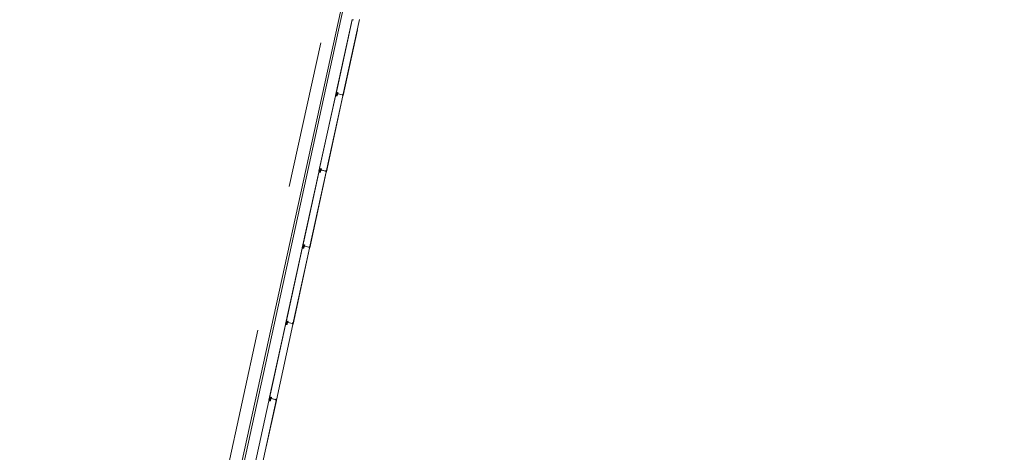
# Model space of a CAD drawing. Header units: metres. Extents: x 233012 to 233264, y 553571 to 554014.
# Tile 272 of 313: x 233083 to 233097, y 553946 to 553952. Entities that reach past the tile are written whole.
import ezdxf

# ---------------------------------------------------------------- set-up
doc = ezdxf.new("R2010")
doc.units = ezdxf.units.M
doc.linetypes.add('NLCS-HIDDEN', pattern=[4, 2, -2])
for name, color, linetype, lineweight in [('A-N---NPP', 251, 'NLCS-HIDDEN', 9), ('A-NA23_vloer', 252, 'Continuous', 0), ('A-NL$1B_3D-modellen_algemeen', 252, 'Continuous', 5), ('A-NL$1B_3D-modellen_algemeen-drsn', 252, 'Continuous', 5)]:
    doc.layers.add(name, color=color, linetype=linetype, lineweight=lineweight)

# ---------------------------------------------------------------- blocks, each defined once
blk = doc.blocks.new('NLRS_41_GM_WPB_waterslag_gen_mie - waterslag-5560876-01_Situatie')
at = {"layer": 'A-NL$1B_3D-modellen_algemeen'}
blk.add_line((23.275, -0.279), (-23.275, -0.279), dxfattribs=at)

msp = doc.modelspace()

# ---------------------------------------------------------------- linework, layer by layer
at = {"layer": 'A-N---NPP', "flags": 128}
msp.add_lwpolyline([(233208.526, 553888.618), (233228.609, 553980.395), (233099.954, 554008.548), (233025.404, 553667.867), (233154.055, 553639.689), (233189.361, 553801.036), (233206.475, 553797.378), (233225.622, 553884.877)], close=True, dxfattribs=at)
at = {"layer": 'A-NA23_vloer', "flags": 128}
msp.add_lwpolyline([(233189.73, 553676.511), (233188.662, 553671.627), (233028.961, 553706.574), (233096.334, 554014.459), (233264.258, 553977.712), (233263.934, 553967.325), (233258.935, 553967.43), (233259.131, 553973.716), (233100.149, 554008.505), (233034.914, 553710.389), (233189.73, 553676.511)], dxfattribs=at)
at = {"layer": 'A-NL$1B_3D-modellen_algemeen-drsn'}
for p, q in [((233087.907, 553951.859), (233087.682, 553950.829)), ((233087.684, 553950.833), (233087.907, 553951.855)), ((233088.009, 553951.86), (233087.783, 553950.828)), ((233087.911, 553951.858), (233087.927, 553951.858)), ((233087.784, 553950.828), (233087.979, 553951.719)), ((233087.681, 553950.823), (233087.455, 553949.794)), ((233087.681, 553950.819), (233087.457, 553949.798)), ((233087.556, 553949.793), (233087.782, 553950.824)), ((233087.557, 553949.793), (233087.783, 553950.824)), ((233087.7, 553950.824), (233087.681, 553950.823)), ((233087.7, 553950.823), (233087.684, 553950.822)), ((233087.696, 553950.845), (233087.693, 553950.828)), ((233087.694, 553950.828), (233087.697, 553950.844)), ((233087.701, 553950.85), (233087.704, 553950.867)), ((233087.702, 553950.85), (233087.705, 553950.867)), ((233087.705, 553950.862), (233087.702, 553950.851)), ((233087.707, 553950.844), (233087.702, 553950.826)), ((233087.703, 553950.851), (233087.706, 553950.862)), ((233087.703, 553950.826), (233087.708, 553950.844)), ((233087.776, 553950.837), (233087.712, 553950.851)), ((233087.715, 553950.865), (233087.713, 553950.853)), ((233087.716, 553950.865), (233087.714, 553950.852)), ((233087.714, 553950.851), (233087.775, 553950.838)), ((233087.781, 553950.841), (233087.781, 553950.829)), ((233087.782, 553950.829), (233087.782, 553950.841)), ((233087.474, 553949.815), (233087.478, 553949.832)), ((233087.475, 553949.815), (233087.479, 553949.832)), ((233087.478, 553949.826), (233087.476, 553949.816)), ((233087.477, 553949.815), (233087.479, 553949.826)), ((233087.488, 553949.83), (233087.486, 553949.817)), ((233087.489, 553949.83), (233087.487, 553949.817)), ((233087.454, 553949.788), (233087.229, 553948.758)), ((233087.231, 553948.762), (233087.454, 553949.784)), ((233087.33, 553948.757), (233087.556, 553949.789)), ((233087.331, 553948.757), (233087.556, 553949.788)), ((233087.473, 553949.788), (233087.454, 553949.788)), ((233087.458, 553949.787), (233087.473, 553949.787)), ((233087.47, 553949.809), (233087.466, 553949.793)), ((233087.467, 553949.792), (233087.471, 553949.809)), ((233087.48, 553949.809), (233087.476, 553949.79)), ((233087.477, 553949.79), (233087.481, 553949.809)), ((233087.549, 553949.802), (233087.486, 553949.816)), ((233087.488, 553949.815), (233087.548, 553949.802)), ((233087.554, 553949.806), (233087.554, 553949.793)), ((233087.555, 553949.793), (233087.555, 553949.806)), ((233087.329, 553948.753), (233087.103, 553947.722)), ((233087.104, 553947.722), (233087.33, 553948.753)), ((233087.247, 553948.753), (233087.227, 553948.752)), ((233087.243, 553948.774), (233087.239, 553948.757)), ((233087.24, 553948.757), (233087.244, 553948.773)), ((233087.251, 553948.796), (233087.247, 553948.779)), ((233087.248, 553948.779), (233087.252, 553948.796)), ((233087.252, 553948.791), (233087.249, 553948.78)), ((233087.253, 553948.773), (233087.249, 553948.755)), ((233087.253, 553948.791), (233087.25, 553948.78)), ((233087.25, 553948.755), (233087.254, 553948.773)), ((233087.323, 553948.766), (233087.259, 553948.78)), ((233087.261, 553948.794), (233087.26, 553948.782)), ((233087.261, 553948.781), (233087.262, 553948.794)), ((233087.261, 553948.78), (233087.321, 553948.767)), ((233087.328, 553948.77), (233087.327, 553948.758)), ((233087.329, 553948.77), (233087.328, 553948.758)), ((233087.227, 553948.752), (233087.002, 553947.723)), ((233087.228, 553948.748), (233087.004, 553947.727)), ((233087.247, 553948.752), (233087.231, 553948.751)), ((233087.001, 553947.717), (233086.776, 553946.687)), ((233086.777, 553946.691), (233087.001, 553947.713)), ((233086.877, 553946.686), (233087.102, 553947.718)), ((233086.878, 553946.686), (233087.103, 553947.717)), ((233087.02, 553947.717), (233087.001, 553947.717)), ((233087.004, 553947.716), (233087.02, 553947.716)), ((233087.013, 553947.722), (233087.016, 553947.738)), ((233087.014, 553947.721), (233087.017, 553947.738)), ((233087.024, 553947.761), (233087.021, 553947.744)), ((233087.022, 553947.744), (233087.025, 553947.761)), ((233087.025, 553947.755), (233087.023, 553947.745)), ((233087.027, 553947.738), (233087.023, 553947.719)), ((233087.026, 553947.755), (233087.024, 553947.744)), ((233087.024, 553947.719), (233087.028, 553947.738)), ((233087.096, 553947.731), (233087.032, 553947.745)), ((233087.035, 553947.759), (233087.033, 553947.746)), ((233087.034, 553947.746), (233087.036, 553947.759)), ((233087.035, 553947.744), (233087.095, 553947.731)), ((233087.101, 553947.735), (233087.101, 553947.722)), ((233087.102, 553947.722), (233087.102, 553947.735)), ((233086.774, 553946.681), (233086.549, 553945.652)), ((233086.774, 553946.677), (233086.551, 553945.656)), ((233086.876, 553946.682), (233086.65, 553945.651)), ((233086.739, 553946.053), (233086.877, 553946.682)), ((233086.794, 553946.682), (233086.774, 553946.681)), ((233086.794, 553946.681), (233086.778, 553946.68)), ((233086.786, 553946.686), (233086.79, 553946.703)), ((233086.787, 553946.686), (233086.791, 553946.702)), ((233086.798, 553946.725), (233086.794, 553946.708)), ((233086.795, 553946.708), (233086.799, 553946.725)), ((233086.798, 553946.72), (233086.796, 553946.709)), ((233086.8, 553946.702), (233086.796, 553946.684)), ((233086.799, 553946.72), (233086.797, 553946.709)), ((233086.797, 553946.684), (233086.801, 553946.702)), ((233086.869, 553946.695), (233086.806, 553946.709)), ((233086.808, 553946.723), (233086.807, 553946.711)), ((233086.809, 553946.723), (233086.808, 553946.71)), ((233086.808, 553946.709), (233086.868, 553946.696)), ((233086.874, 553946.699), (233086.874, 553946.687)), ((233086.875, 553946.699), (233086.875, 553946.687))]:
    msp.add_line(p, q, dxfattribs=at)
for centre, major_axis, start_param, end_param in [((233087.911, 553951.854), (0.00298, 0.00267), 0.931354, 2.19532), ((233087.911, 553951.854), (0.00203, -0.00344), 2.699863, 3.963829), ((233087.685, 553950.818), (0.00298, 0.00267), 0.931354, 2.19532), ((233087.685, 553950.818), (0.00203, -0.00344), 2.699863, 3.963829), ((233087.688, 553950.832), (0.0042, 0.00007), 2.909966, 4.217373), ((233087.688, 553950.832), (0.00345, -0.0024), 3.534291, 4.841698), ((233087.69, 553950.829), (0.00151, -0.00282), 5.313654, 7.14784), ((233087.69, 553950.829), (0.0017, -0.0014), 4.924274, 6.758459), ((233087.69, 553950.829), (0.00081, -0.00205), 5.42827, 7.262456), ((233087.7, 553950.844), (0.00188, -0.00295), 3.371735, 3.930592), ((233087.7, 553950.844), (-0.00016, -0.0035), 3.985195, 4.544052), ((233087.7, 553950.844), (0.00108, -0.00225), 3.490623, 4.04948), ((233087.698, 553950.851), (0.00189, -0.00113), 6.046079, 6.604935), ((233087.698, 553950.851), (0.00144, -0.00166), 0.083893, 0.64275), ((233087.7, 553950.826), (0.00225, 0.00108), 4.29038, 5.620278), ((233087.7, 553950.826), (0.00143, -0.0032), 5.888446, 7.218344), ((233087.7, 553950.826), (0.00275, 0.00217), 4.069193, 5.39909), ((233087.698, 553950.851), (0.00315, -0.00056), 5.686243, 6.2451), ((233087.705, 553950.85), (0.00316, 0.00052), 2.764345, 4.299093), ((233087.705, 553950.85), (0.00218, 0.00029), 2.796726, 4.331349), ((233087.705, 553950.85), (0.0022, -0.00005), 2.951707, 4.48633), ((233087.708, 553950.867), (0.00116, 0.0033), 0.122489, 1.693286), ((233087.708, 553950.867), (0.00116, 0.0033), 0.122489, 1.693286), ((233087.708, 553950.867), (0.00192, 0.0016), 0.662909, 2.233706), ((233087.708, 553950.861), (0.00306, 0.00094), 1.055608, 2.626404), ((233087.704, 553950.845), (0.00138, 0.00322), 4.902642, 6.438001), ((233087.704, 553950.845), (0.00212, -0.00278), 0.704419, 2.239778), ((233087.704, 553950.845), (-0.0004, -0.00247), 1.517566, 3.052924), ((233087.708, 553950.861), (0.00219, 0.00023), 1.249046, 2.819842), ((233087.708, 553950.861), (0.00219, 0.00023), 1.249046, 2.819842), ((233087.71, 553950.861), (0.00246, -0.00204), 0.564994, 2.048524), ((233087.71, 553950.861), (0.00131, 0.00177), 5.221733, 6.705263), ((233087.71, 553950.861), (0.00072, 0.00208), 4.916898, 6.400428), ((233087.714, 553950.853), (0.00077, 0.00341), 1.664264, 2.402198), ((233087.714, 553950.853), (0.0035, -0.00012), 3.048082, 3.786017), ((233087.714, 553950.853), (0.00199, 0.00152), 2.360264, 3.114134), ((233087.712, 553950.866), (-0.00014, -0.0035), 1.481303, 2.964833), ((233087.712, 553950.866), (0.00145, 0.00319), 5.011082, 6.494612), ((233087.712, 553950.866), (0.00137, 0.00209), 5.162977, 6.646507), ((233087.715, 553950.852), (0.00061, -0.00153), 4.202447, 5.685977), ((233087.715, 553950.852), (0.000586, -0.000281), 3.460683, 4.944212), ((233087.715, 553950.852), (0.000142, -0.000634), 4.363322, 5.846852), ((233087.775, 553950.839), (0.000794, -0.000608), 5.150418, 6.721214), ((233087.778, 553950.841), (0.00069, 0.00186), 0.040866, 1.709453), ((233087.776, 553950.838), (0.000884, -0.000467), 4.982599, 6.553395), ((233087.78, 553950.829), (0.0027, -0.0013), 2.472128, 4.943664), ((233087.78, 553950.829), (0.00299, -0.00023), 2.099436, 4.570971), ((233087.779, 553950.841), (0.00031, 0.00126), 4.933576, 7.877773), ((233087.78, 553950.829), (0.00199, -0.00017), 2.107302, 4.578591), ((233087.779, 553950.841), (0.00045, -0.00195), 1.326327, 2.798059), ((233087.779, 553950.841), (0.000034, -0.000291), 1.43767, 4.381867), ((233087.779, 553950.841), (0.000102, -0.000275), 1.198998, 4.143195), ((233087.779, 553950.831), (0.000994, -0.000113), 5.278694, 6.377924), ((233087.782, 553950.829), (0.00164, 0.00075), 2.825219, 5.469697), ((233087.781, 553950.824), (0.000016, -0.001), 1.338972, 2.909768), ((233087.781, 553950.824), (0.000016, -0.001), 1.338972, 2.909768), ((233087.782, 553950.829), (0.000791, -0.000117), 3.465414, 5.959476), ((233087.782, 553950.829), (0.000584, 0.000547), 2.566065, 5.060127), ((233087.781, 553950.824), (0.00145, 0.00138), 5.307534, 6.87833), ((233087.481, 553949.831), (0.00116, 0.0033), 0.122489, 1.693286), ((233087.481, 553949.831), (0.00116, 0.0033), 0.122489, 1.693286), ((233087.481, 553949.826), (0.00306, 0.00094), 1.055608, 2.626404), ((233087.481, 553949.831), (0.00192, 0.0016), 0.662909, 2.233706), ((233087.481, 553949.826), (0.00219, 0.00023), 1.249046, 2.819842), ((233087.481, 553949.826), (0.00219, 0.00023), 1.249046, 2.819842), ((233087.483, 553949.825), (0.00131, 0.00177), 5.221733, 6.705263), ((233087.483, 553949.825), (0.00072, 0.00208), 4.916898, 6.400428), ((233087.483, 553949.825), (0.00246, -0.00204), 0.564994, 2.048524), ((233087.486, 553949.83), (-0.00014, -0.0035), 1.481303, 2.964833), ((233087.486, 553949.83), (0.00145, 0.00319), 5.011082, 6.494612), ((233087.486, 553949.83), (0.00137, 0.00209), 5.162977, 6.646507), ((233087.458, 553949.783), (0.00298, 0.00267), 0.931354, 2.19532), ((233087.458, 553949.783), (0.00203, -0.00344), 2.699863, 3.963829), ((233087.461, 553949.797), (0.0042, 0.00007), 2.909966, 4.217373), ((233087.461, 553949.797), (0.00345, -0.0024), 3.534291, 4.841698), ((233087.464, 553949.793), (0.00151, -0.00282), 5.313654, 7.14784), ((233087.464, 553949.793), (0.0017, -0.0014), 4.924274, 6.758459), ((233087.464, 553949.793), (0.00081, -0.00205), 5.42827, 7.262456), ((233087.473, 553949.808), (0.00188, -0.00295), 3.371735, 3.930592), ((233087.473, 553949.808), (-0.00016, -0.0035), 3.985195, 4.544052), ((233087.473, 553949.808), (0.00108, -0.00225), 3.490623, 4.04948), ((233087.472, 553949.815), (0.00189, -0.00113), 6.046079, 6.604935), ((233087.472, 553949.815), (0.00144, -0.00166), 0.083893, 0.64275), ((233087.473, 553949.791), (0.00225, 0.00108), 4.29038, 5.620278), ((233087.473, 553949.791), (0.00143, -0.0032), 5.888446, 7.218344), ((233087.473, 553949.791), (0.00275, 0.00217), 4.069193, 5.39909), ((233087.472, 553949.815), (0.00315, -0.00056), 5.686243, 6.2451), ((233087.479, 553949.815), (0.00316, 0.00052), 2.764345, 4.299093), ((233087.479, 553949.815), (0.00218, 0.00029), 2.796726, 4.331349), ((233087.479, 553949.815), (0.0022, -0.00005), 2.951707, 4.48633), ((233087.477, 553949.809), (0.00138, 0.00322), 4.902642, 6.438001), ((233087.477, 553949.809), (0.00212, -0.00278), 0.704419, 2.239778), ((233087.477, 553949.809), (-0.0004, -0.00247), 1.517566, 3.052924), ((233087.488, 553949.817), (0.00077, 0.00341), 1.664264, 2.402198), ((233087.488, 553949.817), (0.0035, -0.00012), 3.048082, 3.786017), ((233087.488, 553949.817), (0.00199, 0.00152), 2.360264, 3.114134), ((233087.488, 553949.817), (0.00061, -0.00153), 4.202447, 5.685977), ((233087.488, 553949.817), (0.000586, -0.000281), 3.460683, 4.944212), ((233087.488, 553949.817), (0.000142, -0.000634), 4.363322, 5.846852), ((233087.548, 553949.803), (0.000794, -0.000608), 5.150418, 6.721214), ((233087.549, 553949.803), (0.000884, -0.000467), 4.982599, 6.553395), ((233087.552, 553949.806), (0.00069, 0.00186), 0.040866, 1.709453), ((233087.552, 553949.805), (0.00031, 0.00126), 4.933576, 7.877773), ((233087.554, 553949.793), (0.0027, -0.0013), 2.472128, 4.943664), ((233087.554, 553949.793), (0.00299, -0.00023), 2.099436, 4.570971), ((233087.552, 553949.806), (0.00045, -0.00195), 1.326327, 2.798059), ((233087.552, 553949.805), (0.000034, -0.000291), 1.43767, 4.381867), ((233087.552, 553949.805), (0.000102, -0.000275), 1.198998, 4.143195), ((233087.554, 553949.793), (0.00199, -0.00017), 2.107302, 4.578591), ((233087.552, 553949.796), (0.000994, -0.000113), 5.278694, 6.377924), ((233087.556, 553949.793), (0.00164, 0.00075), 2.825219, 5.469697), ((233087.556, 553949.793), (0.000791, -0.000117), 3.465414, 5.959476), ((233087.556, 553949.793), (0.000584, 0.000547), 2.566065, 5.060127), ((233087.555, 553949.789), (0.00145, 0.00138), 5.307534, 6.87833), ((233087.555, 553949.789), (0.000016, -0.001), 1.338972, 2.909768), ((233087.555, 553949.789), (0.000016, -0.001), 1.338972, 2.909768), ((233087.235, 553948.761), (0.0042, 0.00007), 2.909966, 4.217373), ((233087.235, 553948.761), (0.00345, -0.0024), 3.534291, 4.841698), ((233087.237, 553948.758), (0.00151, -0.00282), 5.313654, 7.14784), ((233087.237, 553948.758), (0.0017, -0.0014), 4.924274, 6.758459), ((233087.237, 553948.758), (0.00081, -0.00205), 5.42827, 7.262456), ((233087.246, 553948.773), (0.00188, -0.00295), 3.371735, 3.930592), ((233087.246, 553948.773), (-0.00016, -0.0035), 3.985195, 4.544052), ((233087.246, 553948.773), (0.00108, -0.00225), 3.490623, 4.04948), ((233087.245, 553948.78), (0.00315, -0.00056), 5.686243, 6.2451), ((233087.245, 553948.78), (0.00189, -0.00113), 6.046079, 6.604935), ((233087.245, 553948.78), (0.00144, -0.00166), 0.083893, 0.64275), ((233087.247, 553948.755), (0.00225, 0.00108), 4.29038, 5.620278), ((233087.247, 553948.755), (0.00143, -0.0032), 5.888446, 7.218344), ((233087.247, 553948.755), (0.00275, 0.00217), 4.069193, 5.39909), ((233087.252, 553948.779), (0.00316, 0.00052), 2.764345, 4.299093), ((233087.252, 553948.779), (0.00218, 0.00029), 2.796726, 4.331349), ((233087.252, 553948.779), (0.0022, -0.00005), 2.951707, 4.48633), ((233087.254, 553948.796), (0.00116, 0.0033), 0.122489, 1.693286), ((233087.254, 553948.796), (0.00116, 0.0033), 0.122489, 1.693286), ((233087.254, 553948.796), (0.00192, 0.0016), 0.662909, 2.233706), ((233087.255, 553948.79), (0.00306, 0.00094), 1.055608, 2.626404), ((233087.251, 553948.774), (0.00138, 0.00322), 4.902642, 6.438001), ((233087.251, 553948.774), (0.00212, -0.00278), 0.704419, 2.239778), ((233087.251, 553948.774), (-0.0004, -0.00247), 1.517566, 3.052924), ((233087.255, 553948.79), (0.00219, 0.00023), 1.249046, 2.819842), ((233087.255, 553948.79), (0.00219, 0.00023), 1.249046, 2.819842), ((233087.256, 553948.79), (0.00246, -0.00204), 0.564994, 2.048524), ((233087.256, 553948.79), (0.00131, 0.00177), 5.221733, 6.705263), ((233087.256, 553948.79), (0.00072, 0.00208), 4.916898, 6.400428), ((233087.261, 553948.782), (0.00077, 0.00341), 1.664264, 2.402198), ((233087.261, 553948.782), (0.0035, -0.00012), 3.048082, 3.786017), ((233087.261, 553948.782), (0.00199, 0.00152), 2.360264, 3.114134), ((233087.259, 553948.795), (-0.00014, -0.0035), 1.481303, 2.964833), ((233087.259, 553948.795), (0.00145, 0.00319), 5.011082, 6.494612), ((233087.259, 553948.795), (0.00137, 0.00209), 5.162977, 6.646507), ((233087.261, 553948.781), (0.00061, -0.00153), 4.202447, 5.685977), ((233087.261, 553948.781), (0.000586, -0.000281), 3.460683, 4.944212), ((233087.261, 553948.781), (0.000142, -0.000634), 4.363322, 5.846852), ((233087.322, 553948.768), (0.000794, -0.000608), 5.150418, 6.721214), ((233087.325, 553948.77), (0.00069, 0.00186), 0.040866, 1.709453), ((233087.323, 553948.767), (0.000884, -0.000467), 4.982599, 6.553395), ((233087.326, 553948.77), (0.00031, 0.00126), 4.933576, 7.877773), ((233087.327, 553948.758), (0.0027, -0.0013), 2.472128, 4.943664), ((233087.327, 553948.758), (0.00299, -0.00023), 2.099436, 4.570971), ((233087.326, 553948.77), (0.000034, -0.000291), 1.43767, 4.381867), ((233087.326, 553948.77), (0.000102, -0.000275), 1.198998, 4.143195), ((233087.327, 553948.758), (0.00199, -0.00017), 2.107302, 4.578591), ((233087.326, 553948.77), (0.00045, -0.00195), 1.326327, 2.798059), ((233087.326, 553948.76), (0.000994, -0.000113), 5.278694, 6.377924), ((233087.329, 553948.758), (0.00164, 0.00075), 2.825219, 5.469697), ((233087.329, 553948.758), (0.000791, -0.000117), 3.465414, 5.959476), ((233087.329, 553948.758), (0.000584, 0.000547), 2.566065, 5.060127), ((233087.328, 553948.753), (0.00145, 0.00138), 5.307534, 6.87833), ((233087.328, 553948.753), (0.000016, -0.001), 1.338972, 2.909768), ((233087.328, 553948.753), (0.000016, -0.001), 1.338972, 2.909768), ((233087.231, 553948.747), (0.00298, 0.00267), 0.931354, 2.19532), ((233087.231, 553948.747), (0.00203, -0.00344), 2.699863, 3.963829), ((233087.005, 553947.712), (0.00298, 0.00267), 0.931354, 2.19532), ((233087.005, 553947.712), (0.00203, -0.00344), 2.699863, 3.963829), ((233087.008, 553947.726), (0.0042, 0.00007), 2.909966, 4.217373), ((233087.008, 553947.726), (0.00345, -0.0024), 3.534291, 4.841698), ((233087.011, 553947.722), (0.00151, -0.00282), 5.313654, 7.14784), ((233087.011, 553947.722), (0.0017, -0.0014), 4.924274, 6.758459), ((233087.011, 553947.722), (0.00081, -0.00205), 5.42827, 7.262456), ((233087.02, 553947.737), (0.00188, -0.00295), 3.371735, 3.930592), ((233087.02, 553947.737), (-0.00016, -0.0035), 3.985195, 4.544052), ((233087.02, 553947.737), (0.00108, -0.00225), 3.490623, 4.04948), ((233087.019, 553947.744), (0.00189, -0.00113), 6.046079, 6.604935), ((233087.019, 553947.744), (0.00144, -0.00166), 0.083893, 0.64275), ((233087.02, 553947.72), (0.00225, 0.00108), 4.29038, 5.620278), ((233087.02, 553947.72), (0.00143, -0.0032), 5.888446, 7.218344), ((233087.02, 553947.72), (0.00275, 0.00217), 4.069193, 5.39909), ((233087.019, 553947.744), (0.00315, -0.00056), 5.686243, 6.2451), ((233087.026, 553947.744), (0.00316, 0.00052), 2.764345, 4.299093), ((233087.026, 553947.744), (0.00218, 0.00029), 2.796726, 4.331349), ((233087.026, 553947.744), (0.0022, -0.00005), 2.951707, 4.48633), ((233087.028, 553947.76), (0.00116, 0.0033), 0.122489, 1.693286), ((233087.028, 553947.76), (0.00116, 0.0033), 0.122489, 1.693286), ((233087.028, 553947.76), (0.00192, 0.0016), 0.662909, 2.233706), ((233087.028, 553947.755), (0.00306, 0.00094), 1.055608, 2.626404), ((233087.024, 553947.738), (0.00138, 0.00322), 4.902642, 6.438001), ((233087.024, 553947.738), (0.00212, -0.00278), 0.704419, 2.239778), ((233087.024, 553947.738), (-0.0004, -0.00247), 1.517566, 3.052924), ((233087.028, 553947.755), (0.00219, 0.00023), 1.249046, 2.819842), ((233087.028, 553947.755), (0.00219, 0.00023), 1.249046, 2.819842), ((233087.03, 553947.754), (0.00246, -0.00204), 0.564994, 2.048524), ((233087.03, 553947.754), (0.00131, 0.00177), 5.221733, 6.705263), ((233087.03, 553947.754), (0.00072, 0.00208), 4.916898, 6.400428), ((233087.034, 553947.746), (0.00077, 0.00341), 1.664264, 2.402198), ((233087.034, 553947.746), (0.0035, -0.00012), 3.048082, 3.786017), ((233087.034, 553947.746), (0.00199, 0.00152), 2.360264, 3.114134), ((233087.032, 553947.759), (-0.00014, -0.0035), 1.481303, 2.964833), ((233087.032, 553947.759), (0.00145, 0.00319), 5.011082, 6.494612), ((233087.032, 553947.759), (0.00137, 0.00209), 5.162977, 6.646507), ((233087.035, 553947.746), (0.00061, -0.00153), 4.202447, 5.685977), ((233087.035, 553947.746), (0.000586, -0.000281), 3.460683, 4.944212), ((233087.035, 553947.746), (0.000142, -0.000634), 4.363322, 5.846852), ((233087.095, 553947.732), (0.000794, -0.000608), 5.150418, 6.721214), ((233087.096, 553947.732), (0.000884, -0.000467), 4.982599, 6.553395), ((233087.099, 553947.735), (0.00069, 0.00186), 0.040866, 1.709453), ((233087.1, 553947.722), (0.0027, -0.0013), 2.472128, 4.943664), ((233087.1, 553947.722), (0.00299, -0.00023), 2.099436, 4.570971), ((233087.099, 553947.734), (0.00031, 0.00126), 4.933576, 7.877773), ((233087.1, 553947.722), (0.00199, -0.00017), 2.107302, 4.578591), ((233087.099, 553947.735), (0.00045, -0.00195), 1.326327, 2.798059), ((233087.099, 553947.734), (0.000034, -0.000291), 1.43767, 4.381867), ((233087.099, 553947.734), (0.000102, -0.000275), 1.198998, 4.143195), ((233087.099, 553947.725), (0.000994, -0.000113), 5.278694, 6.377924), ((233087.103, 553947.722), (0.00164, 0.00075), 2.825219, 5.469697), ((233087.103, 553947.722), (0.000791, -0.000117), 3.465414, 5.959476), ((233087.103, 553947.722), (0.000584, 0.000547), 2.566065, 5.060127), ((233087.101, 553947.718), (0.00145, 0.00138), 5.307534, 6.87833), ((233087.101, 553947.718), (0.000016, -0.001), 1.338972, 2.909768), ((233087.101, 553947.718), (0.000016, -0.001), 1.338972, 2.909768), ((233086.778, 553946.676), (0.00298, 0.00267), 0.931354, 2.19532), ((233086.778, 553946.676), (0.00203, -0.00344), 2.699863, 3.963829), ((233086.781, 553946.69), (0.0042, 0.00007), 2.909966, 4.217373), ((233086.781, 553946.69), (0.00345, -0.0024), 3.534291, 4.841698), ((233086.784, 553946.687), (0.00151, -0.00282), 5.313654, 7.14784), ((233086.784, 553946.687), (0.0017, -0.0014), 4.924274, 6.758459), ((233086.784, 553946.687), (0.00081, -0.00205), 5.42827, 7.262456), ((233086.793, 553946.702), (0.00188, -0.00295), 3.371735, 3.930592), ((233086.793, 553946.702), (-0.00016, -0.0035), 3.985195, 4.544052), ((233086.793, 553946.702), (0.00108, -0.00225), 3.490623, 4.04948), ((233086.792, 553946.709), (0.00315, -0.00056), 5.686243, 6.2451), ((233086.792, 553946.709), (0.00189, -0.00113), 6.046079, 6.604935), ((233086.792, 553946.709), (0.00144, -0.00166), 0.083893, 0.64275), ((233086.794, 553946.684), (0.00225, 0.00108), 4.29038, 5.620278), ((233086.794, 553946.684), (0.00143, -0.0032), 5.888446, 7.218344), ((233086.794, 553946.684), (0.00275, 0.00217), 4.069193, 5.39909), ((233086.799, 553946.708), (0.00316, 0.00052), 2.764345, 4.299093), ((233086.799, 553946.708), (0.00218, 0.00029), 2.796726, 4.331349), ((233086.799, 553946.708), (0.0022, -0.00005), 2.951707, 4.48633), ((233086.801, 553946.725), (0.00116, 0.0033), 0.122489, 1.693286), ((233086.801, 553946.725), (0.00116, 0.0033), 0.122489, 1.693286), ((233086.801, 553946.719), (0.00306, 0.00094), 1.055608, 2.626404), ((233086.798, 553946.703), (-0.0004, -0.00247), 1.517566, 3.052924), ((233086.801, 553946.725), (0.00192, 0.0016), 0.662909, 2.233706), ((233086.801, 553946.719), (0.00219, 0.00023), 1.249046, 2.819842), ((233086.801, 553946.719), (0.00219, 0.00023), 1.249046, 2.819842), ((233086.798, 553946.703), (0.00138, 0.00322), 4.902642, 6.438001), ((233086.798, 553946.703), (0.00212, -0.00278), 0.704419, 2.239778), ((233086.803, 553946.719), (0.00246, -0.00204), 0.564994, 2.048524), ((233086.803, 553946.719), (0.00131, 0.00177), 5.221733, 6.705263), ((233086.803, 553946.719), (0.00072, 0.00208), 4.916898, 6.400428), ((233086.808, 553946.711), (0.00077, 0.00341), 1.664264, 2.402198), ((233086.808, 553946.711), (0.0035, -0.00012), 3.048082, 3.786017), ((233086.808, 553946.711), (0.00199, 0.00152), 2.360264, 3.114134), ((233086.806, 553946.724), (0.00137, 0.00209), 5.162977, 6.646507), ((233086.806, 553946.724), (-0.00014, -0.0035), 1.481303, 2.964833), ((233086.806, 553946.724), (0.00145, 0.00319), 5.011082, 6.494612), ((233086.808, 553946.71), (0.00061, -0.00153), 4.202447, 5.685977), ((233086.808, 553946.71), (0.000586, -0.000281), 3.460683, 4.944212), ((233086.808, 553946.71), (0.000142, -0.000634), 4.363322, 5.846852), ((233086.868, 553946.697), (0.000794, -0.000608), 5.150418, 6.721214), ((233086.87, 553946.696), (0.000884, -0.000467), 4.982599, 6.553395), ((233086.872, 553946.699), (0.00069, 0.00186), 0.040866, 1.709453), ((233086.872, 553946.699), (0.00031, 0.00126), 4.933576, 7.877773), ((233086.874, 553946.687), (0.0027, -0.0013), 2.472128, 4.943664), ((233086.874, 553946.687), (0.00299, -0.00023), 2.099436, 4.570971), ((233086.872, 553946.699), (0.000034, -0.000291), 1.43767, 4.381867), ((233086.872, 553946.699), (0.000102, -0.000275), 1.198998, 4.143195), ((233086.874, 553946.687), (0.00199, -0.00017), 2.107302, 4.578591), ((233086.872, 553946.699), (0.00045, -0.00195), 1.326327, 2.798059), ((233086.873, 553946.689), (0.000994, -0.000113), 5.278694, 6.377924), ((233086.876, 553946.687), (0.00164, 0.00075), 2.825219, 5.469697), ((233086.876, 553946.687), (0.000791, -0.000117), 3.465414, 5.959476), ((233086.876, 553946.687), (0.000584, 0.000547), 2.566065, 5.060127), ((233086.875, 553946.682), (0.00145, 0.00138), 5.307534, 6.87833), ((233086.875, 553946.682), (0.000016, -0.001), 1.338972, 2.909768), ((233086.875, 553946.682), (0.000016, -0.001), 1.338972, 2.909768)]:
    msp.add_ellipse(centre, major_axis=major_axis, ratio=1, start_param=start_param, end_param=end_param, dxfattribs=at)

# ---------------------------------------------------------------- block references
at = {"layer": 'A-NL$1B_3D-modellen_algemeen', "rotation": 257.6567290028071}
msp.add_blockref('NLRS_41_GM_WPB_waterslag_gen_mie - waterslag-5560876-01_Situatie', (233089.938, 553960.672), dxfattribs=at)

doc.saveas('drawing.dxf')
